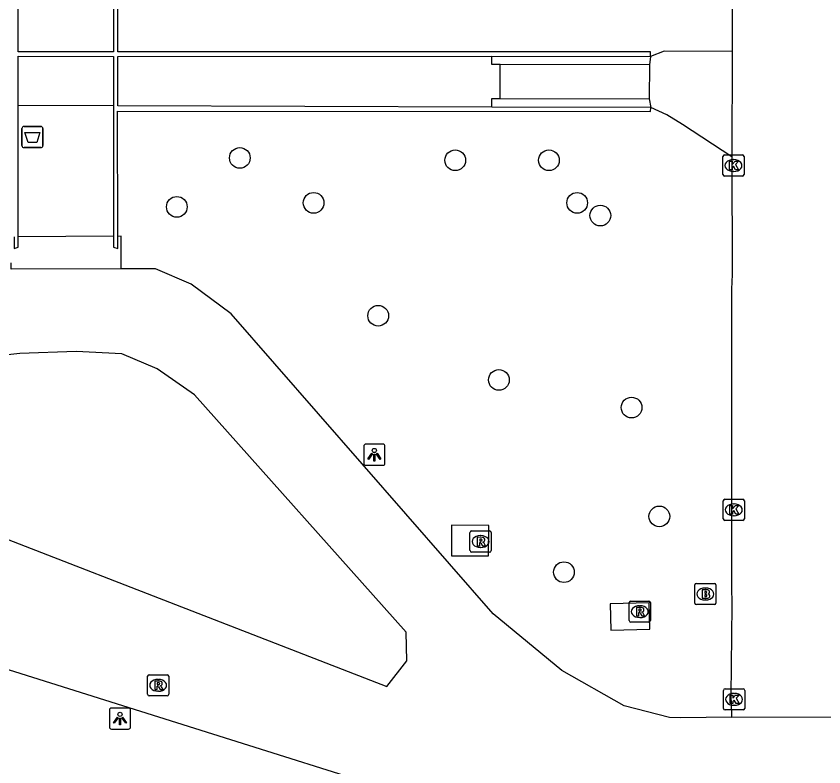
# Model space of a CAD drawing. Extents: x 161477 to 163040, y 383680 to 384868.
# Drawn here: x 161774.07 to 161812.22, y 384254.37 to 384289.83 of the extents above; entities that cross this region are included whole.
import ezdxf

# ---------------------------------------------------------------- set-up
doc = ezdxf.new("R2010")
doc.units = 0
for name, color, linetype in [('IMGEO_Afvalbak', 7, 'Continuous'), ('IMGEO_Boom', 7, 'Continuous'), ('IMGEO_Brandkraan', 7, 'Continuous'), ('IMGEO_Kolk', 7, 'Continuous'), ('IMGEO_Lichtpunt', 7, 'Continuous'), ('IMGEO_Muur', 7, 'Continuous'), ('IMGEO_Rijbaan_lokaal_gesloten', 7, 'Continuous'), ('IMGEO_Rijbaan_lokaal_open', 7, 'Continuous'), ('IMGEO_Rioolput', 7, 'Continuous'), ('IMGEO_Voetpad_gesloten', 7, 'Continuous'), ('IMGEO_Voetpad_op_trap', 7, 'Continuous'), ('IMGEO_Voetpad_open', 7, 'Continuous')]:
    doc.layers.add(name, color=color, linetype=linetype)

msp = doc.modelspace()

# ---------------------------------------------------------------- linework, layer by layer
at = {"layer": 'IMGEO_Afvalbak'}
for p, q in [((161774.345, 384283.72), (161774.345, 384284.52)), ((161774.345, 384284.52), (161774.345, 384283.72)), ((161774.445, 384284.62), (161775.235, 384284.62)), ((161775.235, 384284.62), (161774.445, 384284.62)), ((161775.335, 384284.52), (161775.335, 384283.72)), ((161775.335, 384283.72), (161775.335, 384284.52)), ((161775.235, 384283.62), (161774.445, 384283.62)), ((161774.445, 384283.62), (161775.235, 384283.62))]:
    msp.add_line(p, q, dxfattribs=at)
msp.add_lwpolyline([(161774.488, 384284.334), (161775.192, 384284.334), (161775.043, 384283.864), (161774.637, 384283.864), (161774.488, 384284.334)], dxfattribs=at)
for centre, start, end in [((161774.445, 384284.52), 90, 180), ((161774.445, 384284.52), 90, 180), ((161775.235, 384284.52), 0, 90), ((161775.235, 384284.52), 360, 90), ((161774.445, 384283.72), 180, 270), ((161774.445, 384283.72), 180, 270), ((161775.235, 384283.72), 270, 0), ((161775.235, 384283.72), 270, 0)]:
    msp.add_arc(centre, 0.1, start, end, dxfattribs=at)
at = {"layer": 'IMGEO_Boom'}
for centre in [(161784.637, 384283.132), (161794.812, 384283.021), (161799.239, 384283.021), (161788.122, 384281.011), (161800.571, 384281.011), (161781.662, 384280.822), (161801.665, 384280.411), (161791.173, 384275.678), (161796.874, 384272.644), (161803.14, 384271.341), (161804.452, 384266.2), (161799.947, 384263.564)]:
    msp.add_circle(centre, 0.489, dxfattribs=at)
at = {"layer": 'IMGEO_Brandkraan'}
for p, q in [((161806.2, 384263.032), (161807.052, 384263.032)), ((161806.125, 384262.106), (161806.125, 384262.958)), ((161806.613, 384262.812), (161806.638, 384262.812)), ((161807.126, 384262.958), (161807.126, 384262.106)), ((161806.636, 384262.252), (161806.611, 384262.252)), ((161807.052, 384262.032), (161806.2, 384262.032))]:
    msp.add_line(p, q, dxfattribs=at)
for points in [[(161806.2, 384263.032), (161807.052, 384263.032)], [(161806.125, 384262.106), (161806.125, 384262.958)], [(161806.473, 384262.732), (161806.473, 384262.332), (161806.686, 384262.332)], [(161806.704, 384262.732), (161806.473, 384262.732)], [(161806.652, 384262.651), (161806.598, 384262.651), (161806.598, 384262.575)], [(161807.126, 384262.958), (161807.126, 384262.106)], [(161806.598, 384262.575), (161806.651, 384262.575)], [(161806.66, 384262.499), (161806.598, 384262.499), (161806.598, 384262.418)], [(161806.598, 384262.418), (161806.66, 384262.418)], [(161807.052, 384262.032), (161806.2, 384262.032)]]:
    msp.add_lwpolyline(points, dxfattribs=at)
for centre, radius, start, end in [((161806.202, 384262.956), 0.0765, 91.552, 178.448), ((161806.202, 384262.956), 0.0765, 91.552, 178.448), ((161807.05, 384262.956), 0.0765, 1.552, 88.448), ((161807.05, 384262.956), 0.0765, 1.552, 88.448), ((161806.653, 384262.613), 0.0379, 267.8285, 90.9355), ((161806.708, 384262.587), 0.145, 59.4692, 91.5367), ((161806.733, 384262.634), 0.0922, 285.5137, 58.1501), ((161806.661, 384262.458), 0.0404, 269.8759, 90.5077), ((161806.692, 384262.583), 0.251, 268.6676, 293.5347), ((161806.738, 384262.442), 0.105, 301.3115, 78.989), ((161806.202, 384262.108), 0.0765, 181.552, 268.448), ((161806.202, 384262.108), 0.0765, 181.552, 268.448), ((161807.05, 384262.108), 0.0765, 271.552, 358.448), ((161807.05, 384262.108), 0.0765, 271.552, 358.448)]:
    msp.add_arc(centre, radius, start, end, dxfattribs=at)
for centre, major_axis, ratio, start_param, end_param in [((161806.612, 384262.532), (-0.387, 0.002), 0.722429, 4.712389, 7.853982), ((161806.637, 384262.532), (-0.39, 0.002), 0.717154, 1.570796, 4.712389)]:
    msp.add_ellipse(centre, major_axis=major_axis, ratio=ratio, start_param=start_param, end_param=end_param, dxfattribs=at)
at = {"layer": 'IMGEO_Kolk'}
for p, q in [((161807.528, 384283.274), (161808.38, 384283.274)), ((161807.453, 384282.348), (161807.453, 384283.2)), ((161807.941, 384283.054), (161807.966, 384283.054)), ((161808.454, 384283.2), (161808.454, 384282.348)), ((161807.964, 384282.494), (161807.939, 384282.494)), ((161808.38, 384282.274), (161807.528, 384282.274)), ((161807.469, 384266.082), (161807.469, 384266.934)), ((161807.544, 384267.008), (161808.396, 384267.008)), ((161808.47, 384266.934), (161808.47, 384266.082)), ((161807.957, 384266.788), (161807.982, 384266.788)), ((161807.98, 384266.228), (161807.955, 384266.228)), ((161808.396, 384266.008), (161807.544, 384266.008)), ((161807.557, 384258.055), (161808.409, 384258.055)), ((161807.482, 384257.129), (161807.482, 384257.981)), ((161807.97, 384257.835), (161807.995, 384257.835)), ((161808.483, 384257.981), (161808.483, 384257.129)), ((161808.409, 384257.055), (161807.557, 384257.055)), ((161807.993, 384257.275), (161807.968, 384257.275))]:
    msp.add_line(p, q, dxfattribs=at)
for points in [[(161807.528, 384283.274), (161808.38, 384283.274)], [(161807.453, 384282.348), (161807.453, 384283.2)], [(161807.774, 384282.974), (161807.897, 384282.974), (161807.897, 384282.823), (161808.027, 384282.974), (161808.191, 384282.974), (161808.045, 384282.823), (161808.198, 384282.574), (161808.046, 384282.574), (161807.961, 384282.738), (161807.897, 384282.671), (161807.897, 384282.574), (161807.774, 384282.574), (161807.774, 384282.974)], [(161808.454, 384283.2), (161808.454, 384282.348)], [(161808.38, 384282.274), (161807.528, 384282.274)], [(161807.469, 384266.082), (161807.469, 384266.934)], [(161807.544, 384267.008), (161808.396, 384267.008)], [(161808.47, 384266.934), (161808.47, 384266.082)], [(161807.79, 384266.708), (161807.913, 384266.708), (161807.913, 384266.557), (161808.043, 384266.708), (161808.207, 384266.708), (161808.061, 384266.557), (161808.214, 384266.308), (161808.062, 384266.308), (161807.977, 384266.472), (161807.913, 384266.405), (161807.913, 384266.308), (161807.79, 384266.308), (161807.79, 384266.708)], [(161808.396, 384266.008), (161807.544, 384266.008)], [(161807.557, 384258.055), (161808.409, 384258.055)], [(161807.482, 384257.129), (161807.482, 384257.981)], [(161807.803, 384257.755), (161807.926, 384257.755), (161807.926, 384257.604), (161808.056, 384257.755), (161808.22, 384257.755), (161808.074, 384257.604), (161808.227, 384257.355), (161808.075, 384257.355), (161807.99, 384257.519), (161807.926, 384257.452), (161807.926, 384257.355), (161807.803, 384257.355), (161807.803, 384257.755)], [(161808.483, 384257.981), (161808.483, 384257.129)], [(161808.409, 384257.055), (161807.557, 384257.055)]]:
    msp.add_lwpolyline(points, dxfattribs=at)
for centre, start, end in [((161807.53, 384283.198), 91.552, 178.448), ((161807.53, 384283.198), 91.552, 178.448), ((161808.378, 384283.198), 1.552, 88.448), ((161808.378, 384283.198), 1.552, 88.448), ((161807.53, 384282.35), 181.552, 268.448), ((161807.53, 384282.35), 181.552, 268.448), ((161808.378, 384282.35), 271.552, 358.448), ((161808.378, 384282.35), 271.552, 358.448), ((161807.546, 384266.932), 91.552, 178.448), ((161807.546, 384266.932), 91.552, 178.448), ((161808.394, 384266.932), 1.552, 88.448), ((161808.394, 384266.932), 1.552, 88.448), ((161807.546, 384266.084), 181.552, 268.448), ((161807.546, 384266.084), 181.552, 268.448), ((161808.394, 384266.084), 271.552, 358.448), ((161808.394, 384266.084), 271.552, 358.448), ((161807.559, 384257.979), 91.552, 178.448), ((161807.559, 384257.979), 91.552, 178.448), ((161808.407, 384257.979), 1.552, 88.448), ((161808.407, 384257.979), 1.552, 88.448), ((161807.559, 384257.131), 181.552, 268.448), ((161807.559, 384257.131), 181.552, 268.448), ((161808.407, 384257.131), 271.552, 358.448), ((161808.407, 384257.131), 271.552, 358.448)]:
    msp.add_arc(centre, 0.0765, start, end, dxfattribs=at)
for centre, major_axis, ratio, start_param, end_param in [((161807.94, 384282.774), (-0.387, 0.002), 0.722429, 4.712389, 7.853982), ((161807.965, 384282.774), (-0.39, 0.002), 0.717154, 1.570796, 4.712389), ((161807.956, 384266.508), (-0.387, 0.002), 0.722429, 4.712389, 7.853982), ((161807.981, 384266.508), (-0.39, 0.002), 0.717154, 1.570796, 4.712389), ((161807.969, 384257.555), (-0.387, 0.002), 0.722429, 4.712389, 7.853982), ((161807.994, 384257.555), (-0.39, 0.002), 0.717154, 1.570796, 4.712389)]:
    msp.add_ellipse(centre, major_axis=major_axis, ratio=ratio, start_param=start_param, end_param=end_param, dxfattribs=at)
at = {"layer": 'IMGEO_Lichtpunt'}
for p, q in [((161790.494, 384269.516), (161790.494, 384268.709)), ((161790.494, 384269.516), (161790.494, 384268.709)), ((161791.396, 384269.611), (161790.588, 384269.611)), ((161791.396, 384269.611), (161790.588, 384269.611)), ((161791.49, 384268.709), (161791.49, 384269.516)), ((161791.49, 384268.709), (161791.49, 384269.516)), ((161790.588, 384268.615), (161791.396, 384268.615)), ((161790.588, 384268.615), (161791.396, 384268.615)), ((161778.479, 384257.051), (161778.479, 384256.244)), ((161778.479, 384257.051), (161778.479, 384256.244)), ((161779.381, 384257.146), (161778.573, 384257.146)), ((161779.381, 384257.146), (161778.573, 384257.146)), ((161779.475, 384256.244), (161779.475, 384257.051)), ((161779.475, 384256.244), (161779.475, 384257.051)), ((161778.573, 384256.15), (161779.381, 384256.15)), ((161778.573, 384256.15), (161779.381, 384256.15))]:
    msp.add_line(p, q, dxfattribs=at)
for points in [[(161790.868, 384269.18), (161790.907, 384269.152), (161790.719, 384268.89), (161790.681, 384268.917), (161790.868, 384269.18)], [(161790.97, 384269.132), (161791.017, 384269.132), (161791.017, 384268.81), (161790.97, 384268.81), (161790.97, 384269.132)], [(161791.08, 384269.152), (161791.118, 384269.179), (161791.305, 384268.917), (161791.266, 384268.889), (161791.08, 384269.152)], [(161778.853, 384256.715), (161778.892, 384256.687), (161778.704, 384256.425), (161778.666, 384256.452), (161778.853, 384256.715)], [(161778.955, 384256.667), (161779.002, 384256.667), (161779.002, 384256.345), (161778.955, 384256.345), (161778.955, 384256.667)], [(161779.065, 384256.687), (161779.103, 384256.714), (161779.29, 384256.452), (161779.251, 384256.424), (161779.065, 384256.687)]]:
    msp.add_lwpolyline(points, dxfattribs=at)
for centre in [(161790.993, 384269.314), (161778.978, 384256.849)]:
    msp.add_circle(centre, 0.0994, dxfattribs=at)
for centre, start, end in [((161790.588, 384269.516), 90, 180), ((161790.588, 384269.516), 90, 180), ((161791.396, 384269.516), 0, 90), ((161791.396, 384269.516), 0, 90), ((161790.588, 384268.709), 180, 270), ((161790.588, 384268.709), 180, 270), ((161791.396, 384268.709), 270, 0), ((161791.396, 384268.709), 270, 360), ((161778.573, 384257.051), 90, 180), ((161778.573, 384257.051), 90, 180), ((161779.381, 384257.051), 0, 90), ((161779.381, 384257.051), 0, 90), ((161778.573, 384256.244), 180, 270), ((161778.573, 384256.244), 180, 270), ((161779.381, 384256.244), 270, 0), ((161779.381, 384256.244), 270, 360)]:
    msp.add_arc(centre, 0.0946, start, end, dxfattribs=at)
at = {"layer": 'IMGEO_Muur'}
for points in [[(161778.673, 384298.106), (161778.675, 384288.151), (161774.172, 384288.153), (161774.169, 384298.113)], [(161804.042, 384287.932), (161804.04, 384288.14), (161800.42, 384288.142), (161778.872, 384288.151), (161778.873, 384298.105)], [(161774.172, 384285.606), (161774.172, 384287.756), (161774.172, 384287.94), (161778.675, 384287.927), (161778.675, 384287.788), (161778.675, 384285.6)], [(161796.534, 384285.535), (161778.872, 384285.6), (161778.872, 384287.926), (161796.542, 384287.937)], [(161796.542, 384287.937), (161804.042, 384287.932)], [(161774.17, 384279.4), (161774.172, 384285.353), (161774.172, 384285.606)], [(161778.675, 384285.6), (161778.675, 384285.349), (161778.674, 384279.439)], [(161778.872, 384279.429), (161778.862, 384285.349), (161804.034, 384285.325), (161804.047, 384285.519)], [(161804.047, 384285.519), (161796.534, 384285.535)], [(161778.674, 384279.439), (161778.674, 384278.921), (161778.872, 384278.853), (161778.872, 384279.429)], [(161773.975, 384279.41), (161773.975, 384278.852), (161774.17, 384278.92), (161774.17, 384279.4)]]:
    msp.add_lwpolyline(points, dxfattribs=at)
at = {"layer": 'IMGEO_Rijbaan_lokaal_gesloten'}
for points in [[(161779.027, 384277.89), (161773.842, 384277.884), (161773.834, 384278.174)], [(161807.863, 384256.708), (161805.467, 384256.687), (161804.935, 384256.696), (161802.787, 384257.256), (161799.843, 384258.917), (161796.611, 384261.596), (161784.23, 384275.764), (161782.345, 384277.168), (161780.65, 384277.89), (161779.027, 384277.89)], [(161782.503, 384271.945), (161780.732, 384273.163), (161779.071, 384273.872), (161776.902, 384273.983), (161774.246, 384273.894), (161766.619, 384273.047), (161763.919, 384271.94), (161763.172, 384271.08), (161763.084, 384269.991), (161763.678, 384269.106), (161764.219, 384268.769), (161791.585, 384258.163), (161792.533, 384259.37), (161792.497, 384260.722), (161782.503, 384271.945)], [(161752.018, 384264.53), (161753.768, 384264.668), (161755.148, 384264.617), (161756.674, 384264.323), (161798.102, 384251.287)], [(161807.863, 384256.708), (161813.986, 384256.731)]]:
    msp.add_lwpolyline(points, dxfattribs=at)
at = {"layer": 'IMGEO_Rijbaan_lokaal_open'}
for points in [[(161807.877, 384324.354), (161807.935, 384320.508), (161807.925, 384317.443), (161807.908, 384312.527), (161807.894, 384308.423), (161807.907, 384299.209), (161807.894, 384288.165)], [(161807.894, 384288.165), (161807.882, 384283.178)], [(161807.882, 384283.178), (161807.898, 384277.631), (161807.859, 384276.931), (161807.864, 384268.831), (161807.865, 384262.928), (161807.874, 384261.983), (161807.834, 384257.732), (161807.858, 384256.855), (161807.863, 384256.708)]]:
    msp.add_lwpolyline(points, dxfattribs=at)
at = {"layer": 'IMGEO_Rioolput'}
for p, q in [((161795.509, 384264.584), (161795.509, 384265.436)), ((161795.584, 384265.51), (161796.436, 384265.51)), ((161796.51, 384265.436), (161796.51, 384264.584)), ((161795.997, 384265.29), (161796.022, 384265.29)), ((161796.02, 384264.73), (161795.995, 384264.73)), ((161796.436, 384264.51), (161795.584, 384264.51)), ((161803.029, 384261.274), (161803.029, 384262.126)), ((161803.104, 384262.2), (161803.956, 384262.2)), ((161803.517, 384261.98), (161803.542, 384261.98)), ((161804.03, 384262.126), (161804.03, 384261.274)), ((161803.956, 384261.2), (161803.104, 384261.2)), ((161803.54, 384261.42), (161803.515, 384261.42)), ((161780.279, 384257.794), (161780.279, 384258.646)), ((161780.354, 384258.72), (161781.206, 384258.72)), ((161780.767, 384258.5), (161780.792, 384258.5)), ((161781.28, 384258.646), (161781.28, 384257.794)), ((161781.206, 384257.72), (161780.354, 384257.72)), ((161780.79, 384257.94), (161780.765, 384257.94))]:
    msp.add_line(p, q, dxfattribs=at)
for points in [[(161795.509, 384264.584), (161795.509, 384265.436)], [(161795.584, 384265.51), (161796.436, 384265.51)], [(161796.51, 384265.436), (161796.51, 384264.584)], [(161796.098, 384265.208), (161795.846, 384265.21), (161795.846, 384264.81)], [(161795.846, 384264.81), (161795.97, 384264.81), (161795.97, 384264.972), (161795.981, 384264.972)], [(161796.024, 384265.129), (161795.97, 384265.129), (161795.97, 384265.048)], [(161795.97, 384265.048), (161796.022, 384265.048)], [(161796.028, 384264.943), (161796.099, 384264.81), (161796.239, 384264.81), (161796.174, 384264.936)], [(161796.436, 384264.51), (161795.584, 384264.51)], [(161803.029, 384261.274), (161803.029, 384262.126)], [(161803.104, 384262.2), (161803.956, 384262.2)], [(161803.618, 384261.898), (161803.366, 384261.9), (161803.366, 384261.5)], [(161804.03, 384262.126), (161804.03, 384261.274)], [(161803.366, 384261.5), (161803.49, 384261.5), (161803.49, 384261.662), (161803.501, 384261.662)], [(161803.544, 384261.819), (161803.49, 384261.819), (161803.49, 384261.738)], [(161803.49, 384261.738), (161803.542, 384261.738)], [(161803.548, 384261.633), (161803.619, 384261.5), (161803.759, 384261.5), (161803.694, 384261.626)], [(161803.956, 384261.2), (161803.104, 384261.2)], [(161780.279, 384257.794), (161780.279, 384258.646)], [(161780.354, 384258.72), (161781.206, 384258.72)], [(161781.28, 384258.646), (161781.28, 384257.794)], [(161780.868, 384258.418), (161780.616, 384258.42), (161780.616, 384258.02)], [(161780.616, 384258.02), (161780.74, 384258.02), (161780.74, 384258.182), (161780.751, 384258.182)], [(161780.794, 384258.339), (161780.74, 384258.339), (161780.74, 384258.258)], [(161780.74, 384258.258), (161780.792, 384258.258)], [(161780.798, 384258.153), (161780.869, 384258.02), (161781.009, 384258.02), (161780.944, 384258.146)], [(161781.206, 384257.72), (161780.354, 384257.72)]]:
    msp.add_lwpolyline(points, dxfattribs=at)
for centre, radius, start, end in [((161795.586, 384265.434), 0.0765, 91.552, 178.448), ((161795.586, 384265.434), 0.0765, 91.552, 178.448), ((161796.434, 384265.434), 0.0765, 1.552, 88.448), ((161796.434, 384265.434), 0.0765, 1.552, 88.448), ((161795.98, 384264.919), 0.0533, 26.0293, 88.6989), ((161796.006, 384265.237), 0.19, 274.7715, 282.9687), ((161796.03, 384265.033), 0.0964, 77.0061, 93.1865), ((161796.044, 384265.09), 0.0378, 276.6634, 79.6772), ((161796.097, 384265.098), 0.109, 350.3612, 89.416), ((161796.095, 384265.098), 0.112, 277.5842, 350.9817), ((161796.079, 384264.883), 0.108, 29.5134, 73.7905), ((161795.586, 384264.586), 0.0765, 181.552, 268.448), ((161795.586, 384264.586), 0.0765, 181.552, 268.448), ((161796.434, 384264.586), 0.0765, 271.552, 358.448), ((161796.434, 384264.586), 0.0765, 271.552, 358.448), ((161803.106, 384262.124), 0.0765, 91.552, 178.448), ((161803.106, 384262.124), 0.0765, 91.552, 178.448), ((161803.617, 384261.788), 0.109, 350.3612, 89.416), ((161803.954, 384262.124), 0.0765, 1.552, 88.448), ((161803.954, 384262.124), 0.0765, 1.552, 88.448), ((161803.5, 384261.609), 0.0533, 26.0293, 88.6989), ((161803.526, 384261.927), 0.19, 274.7715, 282.9687), ((161803.55, 384261.723), 0.0964, 77.0061, 93.1865), ((161803.564, 384261.78), 0.0378, 276.6634, 79.6772), ((161803.615, 384261.788), 0.112, 277.5842, 350.9817), ((161803.599, 384261.573), 0.108, 29.5134, 73.7905), ((161803.106, 384261.276), 0.0765, 181.552, 268.448), ((161803.106, 384261.276), 0.0765, 181.552, 268.448), ((161803.954, 384261.276), 0.0765, 271.552, 358.448), ((161803.954, 384261.276), 0.0765, 271.552, 358.448), ((161780.356, 384258.644), 0.0765, 91.552, 178.448), ((161780.356, 384258.644), 0.0765, 91.552, 178.448), ((161781.204, 384258.644), 0.0765, 1.552, 88.448), ((161781.204, 384258.644), 0.0765, 1.552, 88.448), ((161780.75, 384258.129), 0.0533, 26.0293, 88.6989), ((161780.776, 384258.447), 0.19, 274.7715, 282.9687), ((161780.8, 384258.243), 0.0964, 77.0061, 93.1865), ((161780.814, 384258.3), 0.0378, 276.6634, 79.6772), ((161780.867, 384258.308), 0.109, 350.3612, 89.416), ((161780.865, 384258.308), 0.112, 277.5842, 350.9817), ((161780.849, 384258.093), 0.108, 29.5134, 73.7905), ((161780.356, 384257.796), 0.0765, 181.552, 268.448), ((161780.356, 384257.796), 0.0765, 181.552, 268.448), ((161781.204, 384257.796), 0.0765, 271.552, 358.448), ((161781.204, 384257.796), 0.0765, 271.552, 358.448)]:
    msp.add_arc(centre, radius, start, end, dxfattribs=at)
for centre, major_axis, ratio, start_param, end_param in [((161795.996, 384265.01), (-0.387, 0.002), 0.722429, 4.712389, 7.853982), ((161796.021, 384265.01), (-0.39, 0.002), 0.717154, 1.570796, 4.712389), ((161803.516, 384261.7), (-0.387, 0.002), 0.722429, 4.712389, 7.853982), ((161803.541, 384261.7), (-0.39, 0.002), 0.717154, 1.570796, 4.712389), ((161780.766, 384258.22), (-0.387, 0.002), 0.722429, 4.712389, 7.853982), ((161780.791, 384258.22), (-0.39, 0.002), 0.717154, 1.570796, 4.712389)]:
    msp.add_ellipse(centre, major_axis=major_axis, ratio=ratio, start_param=start_param, end_param=end_param, dxfattribs=at)
at = {"layer": 'IMGEO_Voetpad_gesloten'}
for points in [[(161796.94, 384287.553), (161796.54, 384287.555), (161796.542, 384287.937)], [(161804.042, 384287.932), (161803.986, 384287.526)], [(161803.986, 384287.526), (161796.94, 384287.553)], [(161796.534, 384285.535), (161796.535, 384285.936), (161796.935, 384285.936)], [(161796.935, 384285.936), (161803.976, 384285.925)], [(161803.976, 384285.925), (161804.047, 384285.519)], [(161796.394, 384265.77), (161794.64, 384265.779), (161794.632, 384264.339), (161796.386, 384264.33), (161796.394, 384265.77)], [(161803.975, 384262.115), (161802.135, 384262.072), (161802.165, 384260.823), (161804.005, 384260.866), (161803.975, 384262.115)]]:
    msp.add_lwpolyline(points, dxfattribs=at)
at = {"layer": 'IMGEO_Voetpad_op_trap'}
msp.add_lwpolyline([(161778.675, 384285.6), (161774.172, 384285.606)], dxfattribs=at)
at = {"layer": 'IMGEO_Voetpad_open'}
for points in [[(161807.894, 384288.165), (161804.684, 384288.178), (161804.042, 384287.932)], [(161796.935, 384285.936), (161796.94, 384287.553)], [(161803.986, 384287.526), (161803.976, 384285.925)], [(161807.882, 384283.178), (161805.547, 384284.717), (161804.8, 384285.171), (161804.047, 384285.519)], [(161778.674, 384279.439), (161774.17, 384279.4)], [(161779.027, 384277.89), (161779.026, 384279.43), (161778.872, 384279.429)]]:
    msp.add_lwpolyline(points, dxfattribs=at)

doc.saveas('drawing.dxf')
